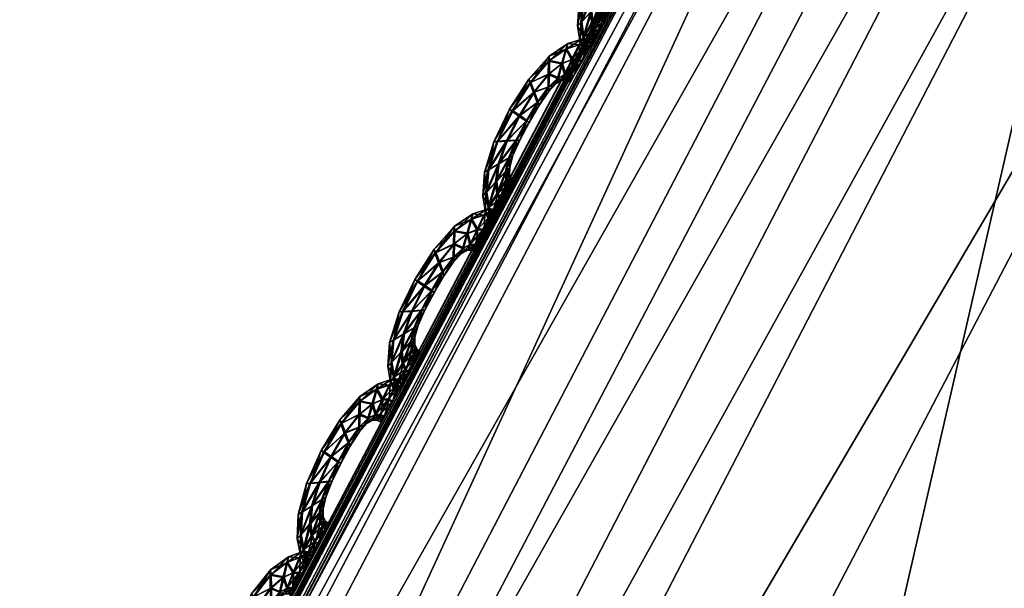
# Model space of a CAD drawing. Extents: x -7.4 to 7.4, y -11.5 to 9.8.
# Tile 267 of 469: x -6.352 to -6.059, y 5.78 to 5.949. Entities that reach past the tile are written whole.
import ezdxf

# ---------------------------------------------------------------- set-up
doc = ezdxf.new("R2010")
doc.units = 0
doc.header["$MEASUREMENT"] = 0
for name, color, linetype in [('A-FURN-3-ST', 150, 'Continuous'), ('A-FURN-3-ST-SEAM', 130, 'Continuous'), ('A-FURN-3-ST-SI', 160, 'Continuous')]:
    doc.layers.add(name, color=color, linetype=linetype)

msp = doc.modelspace()

# ---------------------------------------------------------------- meshes
at = {"layer": 'A-FURN-3-ST'}
mesh = msp.add_polyface(dxfattribs=at)
corners = [(-5.59634, 6.88994, 17.62899), (-5.59492, 6.88837, 17.61769), (-6.04831, 6.195, 17.6256), (-6.05005, 6.19645, 17.6369), (-5.59409, 6.88742, 17.61108), (-6.04724, 6.19414, 17.61903), (-6.45061, 5.42559, 17.63272), (-6.45184, 5.42637, 17.6393), (-6.45394, 5.42764, 17.65055), (-6.39098, 5.38179, 17.67398), (-6.37258, 5.36654, 17.69227), (-5.97894, 6.12793, 17.67828), (-5.99611, 6.14499, 17.65991), (-6.34056, 5.33548, 17.78363), (-5.94542, 6.09308, 17.77024), (-5.50149, 6.77647, 17.76244), (-5.5367, 6.81471, 17.67006), (-6.01899, 6.16687, 17.66421), (-5.55257, 6.83345, 17.65169), (-6.04039, 6.18718, 17.66656), (-5.57137, 6.85743, 17.65614), (-6.44258, 5.41936, 17.68018), (-6.41749, 5.40128, 17.67805), (-6.04954, 6.19587, 17.65439), (-5.58859, 6.87976, 17.65865), (-5.59595, 6.88928, 17.64652), (-6.45335, 5.42711, 17.66793), (-6.04831, 6.195, 17.61332), (-6.05005, 6.19645, 17.60819), (-6.45394, 5.42764, 17.62188), (-6.45184, 5.42637, 17.62701), (-5.59492, 6.88837, 17.60537), (-5.59634, 6.88994, 17.60027), (-5.85155, 6.02378, 17.96234), (-6.24843, 5.27372, 17.97447), (-5.98163, 5.21332, 18.16855), (-5.59441, 5.95604, 18.15726)]
mesh.append_faces([[corners[k] for k in face] for face in [(0, 1, 2), (2, 3, 0), (1, 4, 5), (5, 2, 1), (2, 5, 6), (6, 7, 2), (3, 2, 7), (7, 8, 3), (9, 10, 11), (11, 12, 9), (10, 13, 14), (14, 11, 10), (11, 14, 15), (12, 11, 16), (17, 12, 18), (19, 17, 20), (21, 22, 17), (17, 19, 21), (22, 9, 12), (12, 17, 22), (23, 19, 24), (3, 23, 25), (25, 0, 3), (8, 26, 23), (23, 3, 8), (26, 21, 19), (19, 23, 26), (27, 28, 29), (29, 30, 27), (5, 27, 30), (30, 6, 5), (4, 31, 27), (27, 5, 4), (31, 32, 28), (28, 27, 31), (33, 14, 13), (13, 34, 33), (33, 34, 35), (35, 36, 33)]])
mesh = msp.add_polyface(dxfattribs=at)
corners = [(-5.54237, 6.88314, 1.00121), (-5.34537, 6.87803, 0.61819), (-5.78234, 6.18529, 0.61819), (-5.99414, 6.19006, 1.00136), (-6.17131, 5.41772, 0.61819), (-6.39632, 5.42196, 1.00167), (-6.50499, 4.5563, 0.61819), (-6.74132, 4.55996, 1.00205), (-6.77614, 3.58244, 0.61819), (-7.02166, 3.58544, 1.00247), (-6.97745, 2.47748, 0.61819), (-7.22977, 2.47974, 1.00292), (-2.59126, 6.18294, 0.55836), (-1.94915, 6.18294, 0.55836), (-1.95568, 5.41558, 0.55836), (-2.64354, 5.41558, 0.55836), (-1.9613, 4.55444, 0.55836), (-2.68838, 4.55444, 0.55836), (-2.53254, 6.87548, 0.55836), (-1.94178, 6.87548, 0.55836), (-1.96798, 3.58091, 0.55836), (-2.72779, 3.58091, 0.55836), (-1.98639, 2.47636, 0.55836), (-5.01932, 4.55444, 0.55836), (-5.94043, 4.55469, 0.56582), (-5.63821, 5.41586, 0.56582), (-4.78216, 5.41558, 0.55836), (-5.28589, 6.18323, 0.56582), (-4.50574, 6.18294, 0.55836), (-4.89012, 6.87581, 0.56582), (-4.19521, 6.87548, 0.55836), (-5.36104, 2.47636, 0.55836), (-6.36909, 2.47649, 0.56582), (-6.18611, 3.58112, 0.56582), (-5.21276, 3.58091, 0.55836), (-2.77575, 2.47636, 0.55836), (-4.02429, 2.47636, 0.55836), (-3.92714, 3.58091, 0.55836), (-3.81436, 4.55444, 0.55836), (-3.67822, 5.41558, 0.55836), (-3.5195, 6.18294, 0.55836), (-3.34122, 6.87548, 0.55836)]
mesh.append_faces([[corners[k] for k in face] for face in [(0, 1, 2), (2, 3, 0), (3, 2, 4), (4, 5, 3), (5, 4, 6), (6, 7, 5), (7, 6, 8), (8, 9, 7), (9, 8, 10), (10, 11, 9), (23, 24, 25), (25, 26, 23), (26, 25, 27), (27, 28, 26), (25, 4, 2), (2, 27, 25), (24, 6, 4), (4, 25, 24), (28, 27, 29), (29, 30, 28), (27, 2, 1), (1, 29, 27), (31, 32, 33), (33, 34, 31), (34, 33, 24), (24, 23, 34), (33, 8, 6), (6, 24, 33), (32, 10, 8), (8, 33, 32), (37, 34, 23), (23, 38, 37), (36, 31, 34), (34, 37, 36), (39, 26, 28), (28, 40, 39), (38, 23, 26), (26, 39, 38), (40, 28, 30), (30, 41, 40)]])
mesh.append_faces([[corners[k] for k in face] for face in [(12, 13, 14), (14, 15, 12), (15, 14, 16), (16, 17, 15), (18, 19, 13), (13, 12, 18), (17, 16, 20), (20, 21, 17), (21, 20, 22), (37, 21, 35), (38, 17, 21), (39, 15, 17), (40, 12, 15), (41, 18, 12)]], dxfattribs={"vtx0": -1, "vtx1": -1, "vtx2": -1})
mesh.append_faces([[corners[k] for k in face] for face in [(35, 36, 37), (21, 37, 38), (17, 38, 39), (15, 39, 40), (12, 40, 41)]], dxfattribs={"vtx0": -1, "vtx2": -1})
at = {"layer": 'A-FURN-3-ST-SEAM'}
mesh = msp.add_polyface(dxfattribs=at)
corners = [(-6.17047, 5.97813, 17.62728), (-6.16608, 5.98357, 17.62716), (-6.16624, 5.97965, 17.62595), (-6.16343, 5.98229, 17.62587), (-6.17162, 5.98097, 17.62595), (-6.16944, 5.9752, 17.62602), (-6.1664, 5.97813, 17.6226), (-6.16216, 5.98665, 17.62705), (-6.17696, 5.97256, 17.62614), (-6.16604, 5.98744, 17.62583), (-6.17483, 5.97112, 17.62739), (-6.16917, 5.97405, 17.62268), (-6.16406, 5.9806, 17.62256), (-6.16129, 5.98336, 17.62583), (-6.17218, 5.982, 17.6226), (-6.16612, 5.9888, 17.62245), (-6.17277, 5.9696, 17.62614), (-6.17214, 5.96898, 17.62279), (-6.16972, 5.97504, 17.61933), (-6.16652, 5.97948, 17.61921), (-6.15915, 5.98781, 17.62701), (-6.16094, 5.99094, 17.62572), (-6.17788, 5.97302, 17.62275), (-6.1814, 5.96346, 17.62625), (-6.16062, 5.9925, 17.62233), (-6.17855, 5.96366, 17.62751), (-6.17305, 5.96947, 17.6194), (-6.16371, 5.98216, 17.61914), (-6.1622, 5.98163, 17.62252), (-6.15983, 5.98332, 17.62583), (-6.16632, 5.98727, 17.6191), (-6.1719, 5.98084, 17.61925), (-6.16121, 5.99078, 17.61899), (-6.17578, 5.96383, 17.62625), (-6.17487, 5.96379, 17.62286), (-6.17605, 5.96366, 17.61952), (-6.17518, 5.97092, 17.61815), (-6.17087, 5.97792, 17.618), (-6.16648, 5.98336, 17.61788), (-6.1609, 5.98159, 17.62252), (-6.15738, 5.98781, 17.62701), (-6.1571, 5.99222, 17.62568), (-6.15647, 5.99378, 17.6223), (-6.17724, 5.9724, 17.6194), (-6.18254, 5.96329, 17.6229), (-6.18409, 5.95501, 17.62636), (-6.15738, 5.99205, 17.61895), (-6.18096, 5.95682, 17.62762), (-6.17891, 5.96346, 17.61826), (-6.16252, 5.98645, 17.61781), (-6.16157, 5.98319, 17.61914), (-6.16011, 5.98315, 17.6191), (-6.15987, 5.98097, 17.62252), (-6.1588, 5.98274, 17.62583), (-6.15951, 5.9876, 17.61777), (-6.17795, 5.9586, 17.62633), (-6.17693, 5.95921, 17.62294), (-6.17823, 5.95847, 17.6196), (-6.18136, 5.95662, 17.61834), (-6.18163, 5.96329, 17.61952), (-6.15908, 5.98258, 17.6191), (-6.15627, 5.98723, 17.62701), (-6.155, 5.99222, 17.62568), (-6.15421, 5.99382, 17.62226), (-6.18539, 5.95427, 17.62298), (-6.18468, 5.94834, 17.6264), (-6.15528, 5.99205, 17.61895), (-6.18171, 5.95151, 17.62766), (-6.18436, 5.95485, 17.61963), (-6.15773, 5.9876, 17.61777), (-6.15666, 5.98698, 17.61777), (-6.17886, 5.95464, 17.62636), (-6.17788, 5.95575, 17.62302), (-6.1791, 5.95448, 17.61963), (-6.18207, 5.9513, 17.61838), (-6.18496, 5.94822, 17.61967), (-6.15385, 5.99164, 17.62568), (-6.15306, 5.9932, 17.62226), (-6.18591, 5.9471, 17.62306), (-6.18401, 5.94389, 17.6264), (-6.15413, 5.99148, 17.61895), (-6.18132, 5.94797, 17.62766), (-6.17874, 5.95201, 17.6264), (-6.17791, 5.95345, 17.62302), (-6.17902, 5.95184, 17.61967), (-6.18171, 5.9478, 17.61842), (-6.18428, 5.94376, 17.61971), (-6.18512, 5.94232, 17.62306), (-6.1831, 5.94175, 17.62644), (-6.18053, 5.94619, 17.62766), (-6.18417, 5.94006, 17.62306), (-6.17811, 5.95056, 17.6264), (-6.17728, 5.95213, 17.62302), (-6.17835, 5.9504, 17.61967), (-6.18092, 5.94599, 17.61842), (-6.18333, 5.94162, 17.61971), (-6.18318, 5.93915, 17.62306), (-6.18215, 5.94088, 17.62644), (-6.17961, 5.94533, 17.6277), (-6.18238, 5.94076, 17.61971), (-6.17716, 5.94978, 17.6264), (-6.17637, 5.95139, 17.62306), (-6.17744, 5.94961, 17.61967), (-6.17997, 5.94516, 17.61842)]
mesh.append_faces([[corners[k] for k in face] for face in [(2, 1, 0), (1, 2, 3), (4, 0, 1), (0, 5, 2), (3, 2, 6), (3, 7, 1), (0, 4, 8), (1, 9, 4), (5, 0, 10), (2, 5, 11), (11, 6, 2), (6, 12, 3), (7, 3, 13), (9, 1, 7), (8, 4, 14), (8, 10, 0), (4, 9, 15), (10, 16, 5), (17, 11, 5), (6, 11, 18), (12, 6, 19), (13, 3, 12), (13, 20, 7), (7, 21, 9), (15, 14, 4), (14, 22, 8), (10, 8, 23), (24, 15, 9), (16, 10, 25), (5, 16, 17), (11, 17, 26), (26, 18, 11), (18, 19, 6), (19, 27, 12), (12, 28, 13), (20, 13, 29), (21, 7, 20), (9, 21, 24), (14, 15, 30), (22, 14, 31), (23, 8, 22), (23, 25, 10), (15, 24, 32), (25, 33, 16), (34, 17, 16), (35, 26, 17), (18, 26, 36), (19, 18, 37), (27, 19, 38), (28, 12, 27), (13, 28, 39), (39, 29, 13), (29, 40, 20), (20, 41, 21), (42, 24, 21), (32, 30, 15), (30, 31, 14), (31, 43, 22), (22, 44, 23), (25, 23, 45), (46, 32, 24), (33, 25, 47), (16, 33, 34), (17, 34, 35), (26, 35, 48), (48, 36, 26), (36, 37, 18), (37, 38, 19), (38, 49, 27), (27, 50, 28), (51, 39, 28), (29, 39, 52), (40, 29, 53), (41, 20, 40), (21, 41, 42), (24, 42, 46), (30, 32, 49), (31, 30, 38), (43, 31, 37), (44, 22, 43), (45, 23, 44), (45, 47, 25), (32, 46, 54), (47, 55, 33), (56, 34, 33), (57, 35, 34), (58, 48, 35), (36, 48, 59), (37, 36, 43), (38, 37, 31), (49, 38, 30), (50, 27, 49), (28, 50, 51), (39, 51, 60), (60, 52, 39), (52, 53, 29), (53, 61, 40), (40, 62, 41), (42, 41, 62), (46, 42, 63), (54, 49, 32), (43, 59, 44), (44, 64, 45), (47, 45, 65), (54, 46, 66), (55, 47, 67), (33, 55, 56), (34, 56, 57), (35, 57, 58), (48, 58, 68), (68, 59, 48), (59, 43, 36), (49, 54, 50), (69, 51, 50), (70, 60, 51), (62, 40, 61), (62, 63, 42), (63, 66, 46), (64, 44, 59), (65, 45, 64), (65, 67, 47), (66, 69, 54), (67, 71, 55), (72, 56, 55), (73, 57, 56), (74, 58, 57), (75, 68, 58), (59, 68, 64), (50, 54, 69), (51, 69, 70), (61, 76, 62), (63, 62, 76), (66, 63, 77), (64, 78, 65), (67, 65, 79), (69, 66, 80), (71, 67, 81), (55, 71, 72), (56, 72, 73), (57, 73, 74), (58, 74, 75), (68, 75, 78), (78, 64, 68), (80, 70, 69), (76, 77, 63), (77, 80, 66), (79, 65, 78), (79, 81, 67), (81, 82, 71), (83, 72, 71), (84, 73, 72), (85, 74, 73), (86, 75, 74), (87, 78, 75), (78, 87, 79), (81, 79, 88), (82, 81, 89), (71, 82, 83), (72, 83, 84), (73, 84, 85), (74, 85, 86), (75, 86, 87), (79, 87, 90), (90, 88, 79), (88, 89, 81), (89, 91, 82), (83, 82, 91), (84, 83, 92), (85, 84, 93), (86, 85, 94), (87, 86, 95), (95, 90, 87), (88, 90, 96), (89, 88, 97), (91, 89, 98), (91, 92, 83), (92, 93, 84), (93, 94, 85), (94, 95, 86), (90, 95, 99), (99, 96, 90), (96, 97, 88), (97, 98, 89), (98, 100, 91), (92, 91, 100), (93, 92, 101), (94, 93, 102), (95, 94, 103), (103, 99, 95), (100, 101, 92), (101, 102, 93), (102, 103, 94)]])
mesh = msp.add_polyface(dxfattribs=at)
corners = [(-6.2123, 5.90442, 17.6272), (-6.20957, 5.91286, 17.62709), (-6.20672, 5.91307, 17.62834), (-6.203, 5.92053, 17.62823), (-6.21076, 5.9127, 17.62374), (-6.20918, 5.90623, 17.62842), (-6.20095, 5.91905, 17.62698), (-6.20518, 5.92193, 17.62693), (-6.20609, 5.92242, 17.62359), (-6.21357, 5.90367, 17.62382), (-6.21286, 5.89774, 17.62724), (-6.20399, 5.91323, 17.62709), (-6.19762, 5.92461, 17.62686), (-6.19869, 5.92753, 17.62808), (-6.20546, 5.9218, 17.6202), (-6.20985, 5.9127, 17.62036), (-6.20989, 5.90096, 17.6285), (-6.20613, 5.90804, 17.62716), (-6.20031, 5.91843, 17.62363), (-6.20308, 5.91323, 17.6237), (-6.1998, 5.93037, 17.62678), (-6.20035, 5.93136, 17.6234), (-6.20008, 5.93021, 17.62005), (-6.21254, 5.90425, 17.62047), (-6.21408, 5.89651, 17.62389), (-6.21218, 5.89334, 17.62724), (-6.20514, 5.90862, 17.62378), (-6.19738, 5.92345, 17.62351), (-6.19442, 5.9291, 17.62678), (-6.19426, 5.93297, 17.62796), (-6.19905, 5.92733, 17.61883), (-6.2034, 5.92032, 17.61899), (-6.20712, 5.91286, 17.6191), (-6.20949, 5.89742, 17.6285), (-6.20704, 5.90405, 17.6272), (-6.20605, 5.90516, 17.62382), (-6.20423, 5.91307, 17.62036), (-6.20122, 5.91888, 17.62024), (-6.20641, 5.90788, 17.62043), (-6.19422, 5.93684, 17.62663), (-6.19434, 5.9382, 17.62325), (-6.1945, 5.93668, 17.61994), (-6.19465, 5.93276, 17.61872), (-6.20953, 5.90607, 17.61918), (-6.21313, 5.89762, 17.62051), (-6.21329, 5.89177, 17.62389), (-6.21127, 5.89119, 17.62724), (-6.20728, 5.90392, 17.62047), (-6.1979, 5.92444, 17.62013), (-6.19457, 5.92757, 17.62344), (-6.1916, 5.93174, 17.62671), (-6.19034, 5.9361, 17.62789), (-6.19469, 5.92893, 17.62005), (-6.21234, 5.8895, 17.62389), (-6.2087, 5.89564, 17.6285), (-6.20692, 5.90145, 17.62724), (-6.20609, 5.90289, 17.62385), (-6.2072, 5.90129, 17.62051), (-6.21028, 5.90075, 17.61921), (-6.18915, 5.94039, 17.62655), (-6.1888, 5.94191, 17.62317), (-6.18943, 5.94022, 17.61982), (-6.1907, 5.93585, 17.61864), (-6.19188, 5.93157, 17.61998), (-6.21246, 5.89321, 17.62051), (-6.21151, 5.89107, 17.62055), (-6.21135, 5.8886, 17.62389), (-6.21028, 5.89033, 17.62728), (-6.20989, 5.89721, 17.61925), (-6.19224, 5.93004, 17.62336), (-6.18947, 5.93281, 17.62667), (-6.18733, 5.93725, 17.62785), (-6.21056, 5.8902, 17.62055), (-6.20775, 5.89482, 17.6285), (-6.20625, 5.90001, 17.62724), (-6.20546, 5.90158, 17.62385), (-6.20652, 5.89984, 17.62051), (-6.18528, 5.94166, 17.62652), (-6.18464, 5.94323, 17.6231), (-6.18555, 5.9415, 17.61978), (-6.18769, 5.93705, 17.61861), (-6.18975, 5.93264, 17.61994), (-6.19038, 5.93108, 17.62336), (-6.20906, 5.89544, 17.61925), (-6.20815, 5.89461, 17.61925), (-6.18801, 5.93276, 17.62667), (-6.18555, 5.93725, 17.62785), (-6.20534, 5.89922, 17.62724), (-6.20455, 5.90083, 17.62385), (-6.20562, 5.8991, 17.62051), (-6.18908, 5.93103, 17.62332), (-6.18314, 5.94166, 17.62648), (-6.18238, 5.94327, 17.6231), (-6.18345, 5.9415, 17.61975), (-6.18591, 5.93705, 17.61861), (-6.18828, 5.9326, 17.61994), (-6.18805, 5.93046, 17.62336), (-6.18698, 5.93219, 17.62667), (-6.18444, 5.93668, 17.62785), (-6.18725, 5.93202, 17.61994), (-6.18203, 5.94109, 17.62648), (-6.18124, 5.94269, 17.6231), (-6.18231, 5.94092, 17.61975), (-6.18484, 5.93647, 17.61861)]
mesh.append_faces([[corners[k] for k in face] for face in [(2, 1, 0), (1, 2, 3), (0, 1, 4), (0, 5, 2), (6, 3, 2), (3, 7, 1), (8, 4, 1), (4, 9, 0), (5, 0, 10), (11, 2, 5), (3, 6, 12), (2, 11, 6), (7, 3, 13), (1, 7, 8), (4, 8, 14), (9, 4, 15), (10, 0, 9), (10, 16, 5), (5, 17, 11), (12, 6, 18), (12, 13, 3), (6, 11, 19), (13, 20, 7), (21, 8, 7), (22, 14, 8), (14, 15, 4), (15, 23, 9), (9, 24, 10), (16, 10, 25), (17, 5, 16), (11, 17, 26), (19, 18, 6), (18, 27, 12), (13, 12, 28), (26, 19, 11), (20, 13, 29), (7, 20, 21), (8, 21, 22), (14, 22, 30), (15, 14, 31), (23, 15, 32), (24, 9, 23), (25, 10, 24), (25, 33, 16), (16, 34, 17), (35, 26, 17), (18, 19, 36), (27, 18, 37), (28, 12, 27), (28, 29, 13), (19, 26, 38), (29, 39, 20), (40, 21, 20), (41, 22, 21), (42, 30, 22), (30, 31, 14), (31, 32, 15), (32, 43, 23), (23, 44, 24), (24, 45, 25), (33, 25, 46), (34, 16, 33), (17, 34, 35), (26, 35, 47), (38, 36, 19), (36, 37, 18), (37, 48, 27), (27, 49, 28), (29, 28, 50), (47, 38, 26), (39, 29, 51), (20, 39, 40), (21, 40, 41), (22, 41, 42), (30, 42, 52), (31, 30, 48), (32, 31, 37), (43, 32, 36), (44, 23, 43), (45, 24, 44), (25, 45, 53), (53, 46, 25), (46, 54, 33), (33, 55, 34), (56, 35, 34), (57, 47, 35), (36, 38, 43), (37, 36, 32), (48, 37, 31), (49, 27, 48), (50, 28, 49), (50, 51, 29), (38, 47, 58), (51, 59, 39), (60, 40, 39), (61, 41, 40), (62, 42, 41), (63, 52, 42), (52, 48, 30), (43, 58, 44), (44, 64, 45), (65, 53, 45), (46, 53, 66), (54, 46, 67), (55, 33, 54), (34, 55, 56), (35, 56, 57), (47, 57, 68), (58, 43, 38), (48, 52, 49), (49, 69, 50), (51, 50, 70), (68, 58, 47), (59, 51, 71), (39, 59, 60), (40, 60, 61), (41, 61, 62), (42, 62, 63), (52, 63, 69), (64, 44, 58), (45, 64, 65), (53, 65, 72), (72, 66, 53), (66, 67, 46), (67, 73, 54), (54, 74, 55), (56, 55, 74), (57, 56, 75), (68, 57, 76), (69, 49, 52), (70, 50, 69), (70, 71, 51), (58, 68, 64), (71, 77, 59), (78, 60, 59), (79, 61, 60), (80, 62, 61), (81, 63, 62), (82, 69, 63), (83, 65, 64), (84, 72, 65), (74, 54, 73), (74, 75, 56), (75, 76, 57), (76, 83, 68), (69, 82, 70), (71, 70, 85), (64, 68, 83), (77, 71, 86), (59, 77, 78), (60, 78, 79), (61, 79, 80), (62, 80, 81), (63, 81, 82), (65, 83, 84), (73, 87, 74), (75, 74, 87), (76, 75, 88), (83, 76, 89), (70, 82, 90), (90, 85, 70), (85, 86, 71), (86, 91, 77), (78, 77, 91), (79, 78, 92), (80, 79, 93), (81, 80, 94), (82, 81, 95), (89, 84, 83), (87, 88, 75), (88, 89, 76), (95, 90, 82), (85, 90, 96), (86, 85, 97), (91, 86, 98), (91, 92, 78), (92, 93, 79), (93, 94, 80), (94, 95, 81), (90, 95, 99), (99, 96, 90), (96, 97, 85), (97, 98, 86), (98, 100, 91), (92, 91, 100), (93, 92, 101), (94, 93, 102), (95, 94, 103), (103, 99, 95), (100, 101, 92), (101, 102, 93), (102, 103, 94)]])
mesh = msp.add_polyface(dxfattribs=at)
corners = [(-6.24048, 5.85382, 17.628), (-6.23779, 5.86223, 17.62792), (-6.23494, 5.86248, 17.62918), (-6.23122, 5.86993, 17.62907), (-6.23898, 5.86211, 17.62454), (-6.23735, 5.85568, 17.62925), (-6.22916, 5.86845, 17.62781), (-6.23336, 5.87134, 17.62777), (-6.23431, 5.87179, 17.62442), (-6.24179, 5.85304, 17.62465), (-6.24107, 5.84719, 17.62808), (-6.23217, 5.86264, 17.62792), (-6.22584, 5.87405, 17.6277), (-6.22687, 5.87694, 17.62891), (-6.23363, 5.87117, 17.62104), (-6.23806, 5.86211, 17.62119), (-6.23806, 5.85036, 17.62929), (-6.23431, 5.85745, 17.628), (-6.22849, 5.86783, 17.62446), (-6.23126, 5.86264, 17.62454), (-6.22801, 5.87978, 17.62762), (-6.22856, 5.88077, 17.62423), (-6.22829, 5.87962, 17.62089), (-6.24076, 5.85366, 17.62131), (-6.2423, 5.84591, 17.62469), (-6.24036, 5.84278, 17.62808), (-6.23331, 5.85807, 17.62462), (-6.22556, 5.8729, 17.62435), (-6.22259, 5.8785, 17.62762), (-6.22247, 5.88242, 17.6288), (-6.22726, 5.87673, 17.61967), (-6.23157, 5.86973, 17.61982), (-6.23529, 5.86227, 17.61994), (-6.23767, 5.84686, 17.62933), (-6.23522, 5.85349, 17.62804), (-6.23423, 5.85461, 17.62465), (-6.23244, 5.86252, 17.62119), (-6.2294, 5.86829, 17.62108), (-6.23458, 5.85732, 17.62127), (-6.22243, 5.88625, 17.62747), (-6.22251, 5.88761, 17.62408), (-6.22271, 5.88608, 17.62073), (-6.22283, 5.88217, 17.61956), (-6.23771, 5.85547, 17.62001), (-6.24131, 5.84702, 17.62134), (-6.24151, 5.84122, 17.62473), (-6.23941, 5.84064, 17.62808), (-6.23549, 5.85337, 17.62131), (-6.22612, 5.87389, 17.62096), (-6.22279, 5.87698, 17.62427), (-6.21978, 5.88118, 17.62755), (-6.21852, 5.88551, 17.62872), (-6.22287, 5.87834, 17.62089), (-6.24048, 5.83895, 17.62473), (-6.23688, 5.84509, 17.62933), (-6.2351, 5.8509, 17.62804), (-6.23423, 5.85234, 17.62469), (-6.23537, 5.85073, 17.62131), (-6.23846, 5.85016, 17.62005), (-6.21733, 5.88979, 17.62739), (-6.21701, 5.89132, 17.62401), (-6.21761, 5.88963, 17.62066), (-6.21887, 5.8853, 17.61948), (-6.22006, 5.88102, 17.62081), (-6.24064, 5.84266, 17.62134), (-6.23969, 5.84051, 17.62134), (-6.23953, 5.83805, 17.62473), (-6.23846, 5.83977, 17.62808), (-6.23806, 5.84665, 17.62009), (-6.22042, 5.87949, 17.6242), (-6.21765, 5.88225, 17.62751), (-6.21551, 5.8867, 17.62868), (-6.23874, 5.83965, 17.62134), (-6.23593, 5.84426, 17.62933), (-6.23442, 5.84946, 17.62808), (-6.23363, 5.85102, 17.62469), (-6.2347, 5.84933, 17.62134), (-6.21345, 5.89111, 17.62735), (-6.21282, 5.89268, 17.62393), (-6.21373, 5.8909, 17.62062), (-6.21587, 5.88645, 17.61944), (-6.21792, 5.88209, 17.62078), (-6.21856, 5.88052, 17.6242), (-6.23724, 5.84488, 17.62009), (-6.23629, 5.84406, 17.62009), (-6.21618, 5.88221, 17.62751), (-6.21369, 5.8867, 17.62868), (-6.23352, 5.84867, 17.62808), (-6.23272, 5.85028, 17.62469), (-6.23379, 5.84855, 17.62134), (-6.21725, 5.88048, 17.62416), (-6.21131, 5.89111, 17.62732), (-6.21056, 5.89272, 17.62393), (-6.21159, 5.89094, 17.62058), (-6.21408, 5.88649, 17.6194), (-6.21646, 5.88204, 17.62078), (-6.21622, 5.8799, 17.62416), (-6.21515, 5.88163, 17.62751), (-6.21262, 5.88612, 17.62868), (-6.21543, 5.88147, 17.62078), (-6.2102, 5.89053, 17.62732), (-6.20942, 5.89214, 17.62393), (-6.21048, 5.89037, 17.62058), (-6.21302, 5.88592, 17.6194)]
mesh.append_faces([[corners[k] for k in face] for face in [(2, 1, 0), (1, 2, 3), (0, 1, 4), (0, 5, 2), (6, 3, 2), (3, 7, 1), (8, 4, 1), (4, 9, 0), (5, 0, 10), (11, 2, 5), (3, 6, 12), (2, 11, 6), (7, 3, 13), (1, 7, 8), (4, 8, 14), (9, 4, 15), (10, 0, 9), (10, 16, 5), (5, 17, 11), (12, 6, 18), (12, 13, 3), (6, 11, 19), (13, 20, 7), (21, 8, 7), (22, 14, 8), (14, 15, 4), (15, 23, 9), (9, 24, 10), (16, 10, 25), (17, 5, 16), (11, 17, 26), (19, 18, 6), (18, 27, 12), (13, 12, 28), (26, 19, 11), (20, 13, 29), (7, 20, 21), (8, 21, 22), (14, 22, 30), (15, 14, 31), (23, 15, 32), (24, 9, 23), (25, 10, 24), (25, 33, 16), (16, 34, 17), (35, 26, 17), (18, 19, 36), (27, 18, 37), (28, 12, 27), (28, 29, 13), (19, 26, 38), (29, 39, 20), (40, 21, 20), (41, 22, 21), (42, 30, 22), (30, 31, 14), (31, 32, 15), (32, 43, 23), (23, 44, 24), (24, 45, 25), (33, 25, 46), (34, 16, 33), (17, 34, 35), (26, 35, 47), (38, 36, 19), (36, 37, 18), (37, 48, 27), (27, 49, 28), (29, 28, 50), (47, 38, 26), (39, 29, 51), (20, 39, 40), (21, 40, 41), (22, 41, 42), (30, 42, 52), (31, 30, 48), (32, 31, 37), (43, 32, 36), (44, 23, 43), (45, 24, 44), (25, 45, 53), (53, 46, 25), (46, 54, 33), (33, 55, 34), (56, 35, 34), (57, 47, 35), (36, 38, 43), (37, 36, 32), (48, 37, 31), (49, 27, 48), (50, 28, 49), (50, 51, 29), (38, 47, 58), (51, 59, 39), (60, 40, 39), (61, 41, 40), (62, 42, 41), (63, 52, 42), (52, 48, 30), (43, 58, 44), (44, 64, 45), (65, 53, 45), (46, 53, 66), (54, 46, 67), (55, 33, 54), (34, 55, 56), (35, 56, 57), (47, 57, 68), (58, 43, 38), (48, 52, 49), (49, 69, 50), (51, 50, 70), (68, 58, 47), (59, 51, 71), (39, 59, 60), (40, 60, 61), (41, 61, 62), (42, 62, 63), (52, 63, 69), (64, 44, 58), (45, 64, 65), (53, 65, 72), (72, 66, 53), (66, 67, 46), (67, 73, 54), (54, 74, 55), (56, 55, 74), (57, 56, 75), (68, 57, 76), (69, 49, 52), (70, 50, 69), (70, 71, 51), (58, 68, 64), (71, 77, 59), (78, 60, 59), (79, 61, 60), (80, 62, 61), (81, 63, 62), (82, 69, 63), (83, 65, 64), (84, 72, 65), (74, 54, 73), (74, 75, 56), (75, 76, 57), (76, 83, 68), (69, 82, 70), (71, 70, 85), (64, 68, 83), (77, 71, 86), (59, 77, 78), (60, 78, 79), (61, 79, 80), (62, 80, 81), (63, 81, 82), (65, 83, 84), (73, 87, 74), (75, 74, 87), (76, 75, 88), (83, 76, 89), (70, 82, 90), (90, 85, 70), (85, 86, 71), (86, 91, 77), (78, 77, 91), (79, 78, 92), (80, 79, 93), (81, 80, 94), (82, 81, 95), (89, 84, 83), (87, 88, 75), (88, 89, 76), (95, 90, 82), (85, 90, 96), (86, 85, 97), (91, 86, 98), (91, 92, 78), (92, 93, 79), (93, 94, 80), (94, 95, 81), (90, 95, 99), (99, 96, 90), (96, 97, 85), (97, 98, 86), (98, 100, 91), (92, 91, 100), (93, 92, 101), (94, 93, 102), (95, 94, 103), (103, 99, 95), (100, 101, 92), (101, 102, 93), (102, 103, 94)]])
mesh = msp.add_polyface(dxfattribs=at)
corners = [(-6.2677, 5.80265, 17.62891), (-6.26525, 5.81122, 17.6288), (-6.26244, 5.81151, 17.63005), (-6.259, 5.81909, 17.6299), (-6.26644, 5.81106, 17.62545), (-6.26466, 5.80459, 17.63017), (-6.25694, 5.81765, 17.62865), (-6.26113, 5.82049, 17.62865), (-6.26209, 5.82095, 17.62526), (-6.26893, 5.80187, 17.62557), (-6.26802, 5.79589, 17.62899), (-6.25975, 5.81176, 17.62876), (-6.25378, 5.82333, 17.62853), (-6.25484, 5.82622, 17.62975), (-6.26141, 5.82033, 17.62191), (-6.26553, 5.81106, 17.62207), (-6.26521, 5.79919, 17.6302), (-6.26173, 5.80644, 17.62887), (-6.25627, 5.81703, 17.6253), (-6.25884, 5.81176, 17.62541), (-6.25599, 5.82906, 17.62846), (-6.25655, 5.83005, 17.62507), (-6.25627, 5.8289, 17.62173), (-6.26794, 5.80249, 17.62218), (-6.26921, 5.79462, 17.6256), (-6.26719, 5.79144, 17.62899), (-6.26074, 5.80706, 17.62549), (-6.2535, 5.82218, 17.62518), (-6.25069, 5.82791, 17.62846), (-6.25057, 5.83178, 17.62963), (-6.25524, 5.82601, 17.62051), (-6.25936, 5.81888, 17.62066), (-6.26284, 5.8113, 17.62081), (-6.2647, 5.79565, 17.63025), (-6.26248, 5.8024, 17.62891), (-6.26157, 5.80356, 17.62557), (-6.26003, 5.81159, 17.62207), (-6.25718, 5.81748, 17.62195), (-6.26201, 5.80628, 17.62214), (-6.25057, 5.83561, 17.6283), (-6.25065, 5.83698, 17.62492), (-6.25085, 5.83545, 17.62157), (-6.25096, 5.83153, 17.62039), (-6.26501, 5.80438, 17.62089), (-6.2683, 5.79577, 17.62226), (-6.26826, 5.78984, 17.62564), (-6.2662, 5.7893, 17.62903), (-6.26276, 5.80228, 17.62218), (-6.25405, 5.82317, 17.6218), (-6.25085, 5.82634, 17.62511), (-6.24796, 5.83059, 17.62838), (-6.24669, 5.83491, 17.62956), (-6.25096, 5.82774, 17.62173), (-6.26719, 5.78753, 17.62564), (-6.26383, 5.79384, 17.63025), (-6.26228, 5.79977, 17.62895), (-6.26149, 5.80125, 17.62557), (-6.26256, 5.7996, 17.62222), (-6.26557, 5.79899, 17.62096), (-6.24551, 5.8392, 17.62823), (-6.24519, 5.84072, 17.62484), (-6.24578, 5.83903, 17.6215), (-6.24705, 5.83471, 17.62032), (-6.24823, 5.83042, 17.62165), (-6.26747, 5.79132, 17.62226), (-6.26644, 5.78918, 17.6223), (-6.2662, 5.78667, 17.62564), (-6.26521, 5.78844, 17.62903), (-6.26505, 5.79544, 17.62096), (-6.24855, 5.8289, 17.62503), (-6.24578, 5.8317, 17.62834), (-6.24368, 5.83615, 17.62952), (-6.26545, 5.78831, 17.6223), (-6.26288, 5.79301, 17.63025), (-6.26157, 5.79833, 17.62895), (-6.26086, 5.79993, 17.6256), (-6.26185, 5.79816, 17.62222), (-6.24163, 5.84051, 17.62815), (-6.24099, 5.84208, 17.62477), (-6.2419, 5.84035, 17.62142), (-6.24404, 5.8359, 17.62028), (-6.24606, 5.83153, 17.62161), (-6.24673, 5.82993, 17.625), (-6.26418, 5.79363, 17.621), (-6.26323, 5.7928, 17.621), (-6.24436, 5.83166, 17.62834), (-6.24186, 5.83615, 17.62952), (-6.26066, 5.79759, 17.62895), (-6.25991, 5.79919, 17.6256), (-6.2609, 5.79742, 17.62222), (-6.24539, 5.82993, 17.625), (-6.23949, 5.84056, 17.62815), (-6.23874, 5.84216, 17.62477), (-6.23976, 5.84039, 17.62142), (-6.24226, 5.83594, 17.62024), (-6.24464, 5.83149, 17.62161), (-6.2444, 5.82935, 17.625), (-6.24333, 5.83112, 17.62834), (-6.24079, 5.83561, 17.62952), (-6.24361, 5.83096, 17.62161), (-6.23834, 5.84002, 17.62815), (-6.23755, 5.84159, 17.62477), (-6.23866, 5.83985, 17.62142), (-6.24115, 5.83537, 17.62024)]
mesh.append_faces([[corners[k] for k in face] for face in [(2, 1, 0), (1, 2, 3), (0, 1, 4), (0, 5, 2), (6, 3, 2), (3, 7, 1), (8, 4, 1), (4, 9, 0), (5, 0, 10), (11, 2, 5), (3, 6, 12), (2, 11, 6), (7, 3, 13), (1, 7, 8), (4, 8, 14), (9, 4, 15), (10, 0, 9), (10, 16, 5), (5, 17, 11), (12, 6, 18), (12, 13, 3), (6, 11, 19), (13, 20, 7), (21, 8, 7), (22, 14, 8), (14, 15, 4), (15, 23, 9), (9, 24, 10), (16, 10, 25), (17, 5, 16), (11, 17, 26), (19, 18, 6), (18, 27, 12), (13, 12, 28), (26, 19, 11), (20, 13, 29), (7, 20, 21), (8, 21, 22), (14, 22, 30), (15, 14, 31), (23, 15, 32), (24, 9, 23), (25, 10, 24), (25, 33, 16), (16, 34, 17), (35, 26, 17), (18, 19, 36), (27, 18, 37), (28, 12, 27), (28, 29, 13), (19, 26, 38), (29, 39, 20), (40, 21, 20), (41, 22, 21), (42, 30, 22), (30, 31, 14), (31, 32, 15), (32, 43, 23), (23, 44, 24), (24, 45, 25), (33, 25, 46), (34, 16, 33), (17, 34, 35), (26, 35, 47), (38, 36, 19), (36, 37, 18), (37, 48, 27), (27, 49, 28), (29, 28, 50), (47, 38, 26), (39, 29, 51), (20, 39, 40), (21, 40, 41), (22, 41, 42), (30, 42, 52), (31, 30, 48), (32, 31, 37), (43, 32, 36), (44, 23, 43), (45, 24, 44), (25, 45, 53), (53, 46, 25), (46, 54, 33), (33, 55, 34), (56, 35, 34), (57, 47, 35), (36, 38, 43), (37, 36, 32), (48, 37, 31), (49, 27, 48), (50, 28, 49), (50, 51, 29), (38, 47, 58), (51, 59, 39), (60, 40, 39), (61, 41, 40), (62, 42, 41), (63, 52, 42), (52, 48, 30), (43, 58, 44), (44, 64, 45), (65, 53, 45), (46, 53, 66), (54, 46, 67), (55, 33, 54), (34, 55, 56), (35, 56, 57), (47, 57, 68), (58, 43, 38), (48, 52, 49), (49, 69, 50), (51, 50, 70), (68, 58, 47), (59, 51, 71), (39, 59, 60), (40, 60, 61), (41, 61, 62), (42, 62, 63), (52, 63, 69), (64, 44, 58), (45, 64, 65), (53, 65, 72), (72, 66, 53), (66, 67, 46), (67, 73, 54), (54, 74, 55), (56, 55, 74), (57, 56, 75), (68, 57, 76), (69, 49, 52), (70, 50, 69), (70, 71, 51), (58, 68, 64), (71, 77, 59), (78, 60, 59), (79, 61, 60), (80, 62, 61), (81, 63, 62), (82, 69, 63), (83, 65, 64), (84, 72, 65), (74, 54, 73), (74, 75, 56), (75, 76, 57), (76, 83, 68), (69, 82, 70), (71, 70, 85), (64, 68, 83), (77, 71, 86), (59, 77, 78), (60, 78, 79), (61, 79, 80), (62, 80, 81), (63, 81, 82), (65, 83, 84), (73, 87, 74), (75, 74, 87), (76, 75, 88), (83, 76, 89), (70, 82, 90), (90, 85, 70), (85, 86, 71), (86, 91, 77), (78, 77, 91), (79, 78, 92), (80, 79, 93), (81, 80, 94), (82, 81, 95), (89, 84, 83), (87, 88, 75), (88, 89, 76), (95, 90, 82), (85, 90, 96), (86, 85, 97), (91, 86, 98), (91, 92, 78), (92, 93, 79), (93, 94, 80), (94, 95, 81), (90, 95, 99), (99, 96, 90), (96, 97, 85), (97, 98, 86), (98, 100, 91), (92, 91, 100), (93, 92, 101), (94, 93, 102), (95, 94, 103), (103, 99, 95), (100, 101, 92), (101, 102, 93), (102, 103, 94)]])
mesh = msp.add_polyface(dxfattribs=at)
corners = [(-6.29343, 5.75066, 17.6299), (-6.29113, 5.75931, 17.62979), (-6.28832, 5.7596, 17.63104), (-6.28496, 5.76726, 17.63089), (-6.29228, 5.7591, 17.6264), (-6.29042, 5.75263, 17.63116), (-6.28286, 5.76578, 17.62963), (-6.28714, 5.76862, 17.6296), (-6.28809, 5.76908, 17.62625), (-6.29465, 5.74987, 17.62655), (-6.2937, 5.7439, 17.62998), (-6.28559, 5.75985, 17.62975), (-6.27982, 5.77155, 17.62952), (-6.28096, 5.77447, 17.63074), (-6.28741, 5.76846, 17.62286), (-6.29137, 5.75914, 17.62306), (-6.29094, 5.74724, 17.6312), (-6.28753, 5.75453, 17.62986), (-6.28219, 5.7652, 17.62629), (-6.28472, 5.75985, 17.6264), (-6.28223, 5.77732, 17.62945), (-6.28282, 5.7783, 17.62606), (-6.2825, 5.77715, 17.62271), (-6.2937, 5.75053, 17.62317), (-6.29489, 5.74263, 17.62663), (-6.29287, 5.73949, 17.62998), (-6.28654, 5.75515, 17.62648), (-6.27954, 5.77039, 17.62618), (-6.27685, 5.77616, 17.62941), (-6.27685, 5.78011, 17.63059), (-6.28136, 5.77422, 17.6215), (-6.28532, 5.76701, 17.62165), (-6.28868, 5.75939, 17.62176), (-6.29038, 5.7437, 17.63123), (-6.28824, 5.75049, 17.6299), (-6.28733, 5.75165, 17.62652), (-6.28587, 5.75968, 17.62302), (-6.28314, 5.76561, 17.6229), (-6.28777, 5.75436, 17.62313), (-6.27697, 5.78403, 17.62925), (-6.27716, 5.78539, 17.62587), (-6.27724, 5.78382, 17.62252), (-6.27724, 5.77987, 17.62134), (-6.29078, 5.75239, 17.62188), (-6.29398, 5.74378, 17.62325), (-6.2939, 5.73785, 17.62663), (-6.29185, 5.73735, 17.63002), (-6.28848, 5.75033, 17.62317), (-6.28009, 5.77138, 17.62279), (-6.27697, 5.77459, 17.62606), (-6.2742, 5.77892, 17.62933), (-6.27309, 5.78337, 17.63051), (-6.27712, 5.77599, 17.62268), (-6.29283, 5.73558, 17.62663), (-6.28951, 5.74188, 17.63123), (-6.28801, 5.74781, 17.62994), (-6.28725, 5.7493, 17.62655), (-6.28828, 5.74765, 17.62321), (-6.29129, 5.74703, 17.62195), (-6.2721, 5.78774, 17.62914), (-6.27186, 5.7893, 17.62576), (-6.27237, 5.78757, 17.62241), (-6.27348, 5.78312, 17.62127), (-6.27447, 5.77876, 17.6226), (-6.29311, 5.73933, 17.62325), (-6.29212, 5.73718, 17.62328), (-6.29185, 5.73467, 17.62667), (-6.29086, 5.73648, 17.63002), (-6.29074, 5.74345, 17.62199), (-6.27471, 5.77719, 17.62598), (-6.2721, 5.78007, 17.62929), (-6.2702, 5.78465, 17.63047), (-6.29113, 5.73632, 17.62328), (-6.28856, 5.7411, 17.63123), (-6.2873, 5.74637, 17.62994), (-6.28658, 5.74802, 17.62659), (-6.28757, 5.74625, 17.62321), (-6.26838, 5.78914, 17.6291), (-6.26783, 5.79074, 17.62568), (-6.26865, 5.78897, 17.62237), (-6.27056, 5.7844, 17.62119), (-6.27237, 5.77991, 17.62256), (-6.27293, 5.77826, 17.62595), (-6.28991, 5.74168, 17.62199), (-6.28892, 5.74089, 17.62199), (-6.27067, 5.78007, 17.62929), (-6.26842, 5.78469, 17.63043), (-6.28635, 5.74563, 17.62994), (-6.28563, 5.74728, 17.62659), (-6.28662, 5.74547, 17.62321), (-6.27166, 5.77826, 17.62595), (-6.26628, 5.78922, 17.62907), (-6.26557, 5.79083, 17.62568), (-6.26656, 5.78906, 17.62233), (-6.26881, 5.78444, 17.62119), (-6.27095, 5.77991, 17.62256), (-6.27063, 5.77773, 17.62595), (-6.26965, 5.77954, 17.62929), (-6.26735, 5.78411, 17.63043), (-6.26992, 5.77933, 17.62256), (-6.26513, 5.78869, 17.62907), (-6.26442, 5.79029, 17.62568), (-6.26541, 5.78848, 17.62233), (-6.2677, 5.78391, 17.62119)]
mesh.append_faces([[corners[k] for k in face] for face in [(2, 1, 0), (1, 2, 3), (0, 1, 4), (0, 5, 2), (6, 3, 2), (3, 7, 1), (8, 4, 1), (4, 9, 0), (5, 0, 10), (11, 2, 5), (3, 6, 12), (2, 11, 6), (7, 3, 13), (1, 7, 8), (4, 8, 14), (9, 4, 15), (10, 0, 9), (10, 16, 5), (5, 17, 11), (12, 6, 18), (12, 13, 3), (6, 11, 19), (13, 20, 7), (21, 8, 7), (22, 14, 8), (14, 15, 4), (15, 23, 9), (9, 24, 10), (16, 10, 25), (17, 5, 16), (11, 17, 26), (19, 18, 6), (18, 27, 12), (13, 12, 28), (26, 19, 11), (20, 13, 29), (7, 20, 21), (8, 21, 22), (14, 22, 30), (15, 14, 31), (23, 15, 32), (24, 9, 23), (25, 10, 24), (25, 33, 16), (16, 34, 17), (35, 26, 17), (18, 19, 36), (27, 18, 37), (28, 12, 27), (28, 29, 13), (19, 26, 38), (29, 39, 20), (40, 21, 20), (41, 22, 21), (42, 30, 22), (30, 31, 14), (31, 32, 15), (32, 43, 23), (23, 44, 24), (24, 45, 25), (33, 25, 46), (34, 16, 33), (17, 34, 35), (26, 35, 47), (38, 36, 19), (36, 37, 18), (37, 48, 27), (27, 49, 28), (29, 28, 50), (47, 38, 26), (39, 29, 51), (20, 39, 40), (21, 40, 41), (22, 41, 42), (30, 42, 52), (31, 30, 48), (32, 31, 37), (43, 32, 36), (44, 23, 43), (45, 24, 44), (25, 45, 53), (53, 46, 25), (46, 54, 33), (33, 55, 34), (56, 35, 34), (57, 47, 35), (36, 38, 43), (37, 36, 32), (48, 37, 31), (49, 27, 48), (50, 28, 49), (50, 51, 29), (38, 47, 58), (51, 59, 39), (60, 40, 39), (61, 41, 40), (62, 42, 41), (63, 52, 42), (52, 48, 30), (43, 58, 44), (44, 64, 45), (65, 53, 45), (46, 53, 66), (54, 46, 67), (55, 33, 54), (34, 55, 56), (35, 56, 57), (47, 57, 68), (58, 43, 38), (48, 52, 49), (49, 69, 50), (51, 50, 70), (68, 58, 47), (59, 51, 71), (39, 59, 60), (40, 60, 61), (41, 61, 62), (42, 62, 63), (52, 63, 69), (64, 44, 58), (45, 64, 65), (53, 65, 72), (72, 66, 53), (66, 67, 46), (67, 73, 54), (54, 74, 55), (56, 55, 74), (57, 56, 75), (68, 57, 76), (69, 49, 52), (70, 50, 69), (70, 71, 51), (58, 68, 64), (71, 77, 59), (78, 60, 59), (79, 61, 60), (80, 62, 61), (81, 63, 62), (82, 69, 63), (83, 65, 64), (84, 72, 65), (74, 54, 73), (74, 75, 56), (75, 76, 57), (76, 83, 68), (69, 82, 70), (71, 70, 85), (64, 68, 83), (77, 71, 86), (59, 77, 78), (60, 78, 79), (61, 79, 80), (62, 80, 81), (63, 81, 82), (65, 83, 84), (73, 87, 74), (75, 74, 87), (76, 75, 88), (83, 76, 89), (70, 82, 90), (90, 85, 70), (85, 86, 71), (86, 91, 77), (78, 77, 91), (79, 78, 92), (80, 79, 93), (81, 80, 94), (82, 81, 95), (89, 84, 83), (87, 88, 75), (88, 89, 76), (95, 90, 82), (85, 90, 96), (86, 85, 97), (91, 86, 98), (91, 92, 78), (92, 93, 79), (93, 94, 80), (94, 95, 81), (90, 95, 99), (99, 96, 90), (96, 97, 85), (97, 98, 86), (98, 100, 91), (92, 91, 100), (93, 92, 101), (94, 93, 102), (95, 94, 103), (103, 99, 95), (100, 101, 92), (101, 102, 93), (102, 103, 94)]])
at = {"layer": 'A-FURN-3-ST-SI'}
mesh = msp.add_polyface(dxfattribs=at)
corners = [(-4.56969, 8.12558, 17.58883), (-4.56997, 8.12645, 17.32176), (-5.10085, 7.52756, 17.32773), (-5.10037, 7.52678, 17.59499), (-4.57001, 8.12658, 11.44144), (-5.10093, 7.52768, 11.44654), (-5.5971, 6.89076, 11.45095), (-5.59702, 6.89068, 17.33291), (-5.59634, 6.88994, 17.60027), (-6.05088, 6.19711, 17.3407), (-6.05005, 6.19645, 17.60819), (-6.051, 6.19723, 11.45753), (-6.45504, 5.42835, 11.46894), (-6.45489, 5.42822, 17.35409), (-6.45394, 5.42764, 17.62188), (-4.00213, 8.70557, 2.96086), (-4.5602, 8.12513, 2.96215), (-4.56878, 8.12637, 7.22378), (-5.0997, 7.5274, 7.22686), (-5.09111, 7.52538, 2.96318), (-5.58728, 6.88821, 2.96405), (-5.59587, 6.89047, 7.22952), (-6.04977, 6.1969, 7.23348), (-6.04119, 6.19484, 2.96539), (-6.44523, 5.42621, 2.96767), (-6.45382, 5.42806, 7.24032), (-4.52027, 8.12229, 1.00098), (-5.04849, 7.5208, 1.0011), (-5.54237, 6.88314, 1.00121), (-5.99414, 6.19006, 1.00136), (-6.39632, 5.42196, 1.00167)]
mesh.append_faces([[corners[k] for k in face] for face in [(0, 1, 2), (2, 3, 0), (1, 4, 5), (5, 2, 1), (5, 6, 7), (7, 2, 5), (2, 7, 8), (8, 3, 2), (8, 7, 9), (9, 10, 8), (7, 6, 11), (11, 9, 7), (9, 11, 12), (12, 13, 9), (10, 9, 13), (13, 14, 10), (15, 16, 17), (17, 18, 5), (5, 4, 17), (16, 19, 18), (18, 17, 16), (19, 20, 21), (21, 18, 19), (18, 21, 6), (6, 5, 18), (21, 22, 11), (11, 6, 21), (20, 23, 22), (22, 21, 20), (23, 24, 25), (25, 22, 23), (22, 25, 12), (12, 11, 22), (26, 16, 15), (16, 26, 27), (27, 19, 16), (19, 27, 28), (28, 20, 19), (20, 28, 29), (29, 23, 20), (23, 29, 30), (30, 24, 23)]])

doc.saveas('drawing.dxf')
